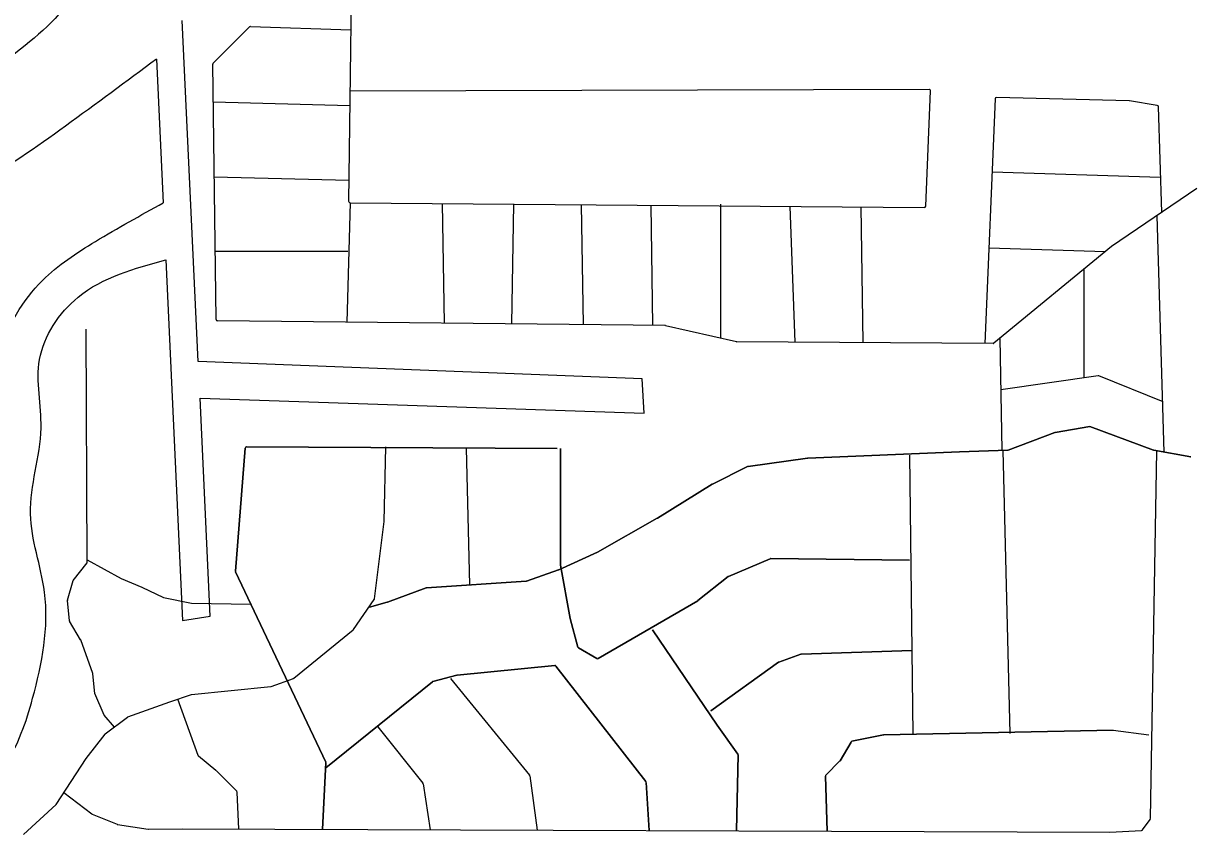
# Model space of a CAD drawing. Extents: x 408847 to 817539, y 923858 to 1151780.
# Drawn here: x 485546 to 488893, y 1067561 to 1069886 of the extents above; entities that cross this region are included whole.
import ezdxf

# ---------------------------------------------------------------- set-up
doc = ezdxf.new("R2010")
doc.units = 0
for name, color, linetype in [('Lakes and Ponds', 7, 'Continuous'), ('Level 12', 7, 'Continuous'), ('Local Roads Improved', 7, 'Continuous'), ('Local Roads Paved', 7, 'Continuous')]:
    doc.layers.add(name, color=color, linetype=linetype)

msp = doc.modelspace()

# ---------------------------------------------------------------- linework, layer by layer
at = {"layer": 'Lakes and Ponds'}
for p, q in [((486047.7, 1068916.4), (486001.6, 1069894.6)), ((485954.7, 1069207.8), (486002.4, 1068174.3)), ((487320, 1068866.8), (486047.7, 1068916.4)), ((487326.1, 1068768.7), (487320, 1068866.8)), ((486082.1, 1068186.5), (486052.6, 1068811.8)), ((486052.6, 1068811.8), (487326.1, 1068768.7)), ((486002.4, 1068174.3), (486082.1, 1068186.5))]:
    msp.add_line(p, q, dxfattribs=at)
for points in [[(486692.9, 1072648.5), (486675.8, 1072588.7), (486637.7, 1072472.5), (486535.6, 1072272.3), (486421.5, 1072094.1), (486299.4, 1071946), (486281.3, 1071745.7), (486371.4, 1071455.4), (486501.6, 1071131.1), (486525.6, 1070782.7), (486393.5, 1070586.5), (486199.2, 1070454.3), (486149.2, 1070572.4), (486255.3, 1070848.7), (486253.3, 1071037), (486115.2, 1070898.8), (486019.1, 1070726.6), (485924.9, 1070524.4), (485937, 1070376.2), (485748.8, 1070176), (485696.7, 1069993.8), (485524.5, 1069801.6), (485254.2, 1069615.4), (484877.8, 1069471.2), (484727.6, 1069407.1), (484429.3, 1069293), (484219.1, 1069350.9), (484262, 1069430.5), (484337.2, 1069619.4), (484353.2, 1069821.6), (484253.1, 1070085.9), (484139.4, 1070264), (483871.9, 1070159.4)], [(483896, 1068598.9), (484030.9, 1068562.2), (484255.1, 1068390), (484383.2, 1068293.9), (484571.5, 1068079.7), (484829.7, 1067873.5), (485040, 1067691.3), (485238.2, 1067589.1), (485490.5, 1067755.3), (485572.6, 1067951.6), (485606.6, 1068255.9), (485566.5, 1068480.1), (485596.6, 1068726.4), (485592.6, 1068922.6), (485702.7, 1069100.8), (485954.7, 1069207.8)]]:
    msp.add_spline(points, degree=3, dxfattribs=at)
at = {"layer": 'Level 12'}
msp.add_line((485928.2, 1069783.6), (485947.2, 1069371.6), dxfattribs=at)
msp.add_spline([(485928.2, 1069783.6), (485666.7, 1069591.4), (485406.4, 1069421.2), (485194.1, 1069321.1), (484849.8, 1069154.9), (484497.4, 1069020.7), (484159, 1068936.6), (484116.5, 1068917.3), (484093.5, 1068843.7), (484261.1, 1068646.3), (484615.5, 1068406), (484879.8, 1068219.8), (485038, 1068027.6), (485108, 1067881.5), (485312.3, 1067841.4), (485460.4, 1068023.6), (485444.4, 1068584.2), (485460.4, 1068754.4), (485480.5, 1068940.6), (485600.6, 1069148.9), (485752.8, 1069261), (485947.2, 1069371.6)], degree=3, dxfattribs=at)
at = {"layer": 'Local Roads Improved'}
for p, q in [((486090.5, 1069772), (486194.7, 1069876.3)), ((486197.6, 1069877.4), (486484.9, 1069867.7)), ((486098.5, 1069037.4), (486089.3, 1069769.2)), ((488911.1, 1069413.1), (488666.4, 1069246.8)), ((488666.4, 1069246.8), (488329.2, 1068969.5)), ((487386.7, 1069019.6), (486102.5, 1069033.5)), ((487590.6, 1068973.3), (487387.5, 1069019.5)), ((488326.6, 1068968.6), (487591.5, 1068973.2)), ((488504.6, 1068713.6), (488604.2, 1068730.8)), ((488604.2, 1068730.8), (488504.6, 1068713.6)), ((488604.2, 1068730.8), (488786.6, 1068662.6)), ((488786.6, 1068662.6), (488604.2, 1068730.8)), ((488370.4, 1068662.8), (488503.8, 1068713.4)), ((488503.8, 1068713.4), (488370.4, 1068662.8)), ((486154.3, 1068315.8), (486181.7, 1068668.1)), ((486185.7, 1068671.8), (487076.6, 1068667.2)), ((486580.6, 1068458.7), (486585.2, 1068671.8)), ((486580.6, 1068458.7), (486585.2, 1068671.8)), ((487085.8, 1068333.6), (487085.8, 1068667.2)), ((487085.8, 1068333.6), (487085.8, 1068667.2)), ((487795.2, 1068639.3), (488230.7, 1068657.9)), ((488230.7, 1068657.9), (487795.2, 1068639.3)), ((488230.7, 1068657.9), (488369.1, 1068662.5)), ((488369.1, 1068662.5), (488230.7, 1068657.9)), ((488777.7, 1067606.5), (488796.3, 1068660.9)), ((488777.7, 1067606.5), (488796.3, 1068660.9)), ((488787.3, 1068662.5), (488893.3, 1068644)), ((488893.3, 1068644), (488787.3, 1068662.5)), ((487624.2, 1068616.2), (487794.8, 1068639.3)), ((487794.8, 1068639.3), (487624.2, 1068616.2)), ((487521.7, 1068565.2), (487622.9, 1068615.8)), ((487622.9, 1068615.8), (487521.7, 1068565.2)), ((487364, 1068467.8), (487521.4, 1068565)), ((487521.4, 1068565), (487364, 1068467.8)), ((486552.9, 1068236.8), (486580.6, 1068458.3)), ((486552.9, 1068236.8), (486580.6, 1068458.3)), ((487192.6, 1068370.5), (487363.9, 1068467.7)), ((487363.9, 1068467.7), (487192.6, 1068370.5)), ((487081.4, 1068319.4), (487192.3, 1068370.3)), ((487192.3, 1068370.3), (487081.4, 1068319.4)), ((487687.6, 1068351.5), (487568.4, 1068301)), ((487687.6, 1068351.5), (487568.4, 1068301)), ((488087, 1068347.2), (487689.2, 1068351.8)), ((488087, 1068347.2), (487689.2, 1068351.8)), ((485729.1, 1068348.8), (485826.2, 1068294.5)), ((486989, 1068287.1), (487081, 1068319.3)), ((487081, 1068319.3), (486989, 1068287.1)), ((487113.6, 1068180.4), (487085.9, 1068332.9)), ((487113.6, 1068180.4), (487085.9, 1068332.9)), ((485826.4, 1068294.4), (485885.5, 1068270.2)), ((486413.3, 1067768.4), (486154.6, 1068313.8)), ((486701.7, 1068268.4), (486988, 1068286.9)), ((486988, 1068286.9), (486701.7, 1068268.4)), ((487567.5, 1068300.5), (487480.1, 1068231.4)), ((487567.5, 1068300.5), (487480.1, 1068231.4)), ((485885.7, 1068270.2), (485947.4, 1068240.6)), ((486590.1, 1068226.7), (486700.6, 1068268.1)), ((486700.6, 1068268.1), (486590.1, 1068226.7)), ((485947.9, 1068240.4), (486028.5, 1068224.3)), ((486028.5, 1068224.3), (486198.4, 1068221.5)), ((486492.9, 1068148.3), (486552.3, 1068235.1)), ((486492.9, 1068148.3), (486552.3, 1068235.1)), ((486538.9, 1068212.7), (486589.7, 1068226.6)), ((486589.7, 1068226.6), (486538.9, 1068212.7)), ((487479.6, 1068231.1), (487194.5, 1068065.5)), ((487479.6, 1068231.1), (487194.5, 1068065.5)), ((487136.4, 1068098.3), (487113.7, 1068180.1)), ((487136.4, 1068098.3), (487113.7, 1068180.1)), ((486321.6, 1068009.1), (486492.1, 1068147.4)), ((486321.6, 1068009.1), (486492.1, 1068147.4)), ((487535.4, 1067874.2), (487350, 1068147.8)), ((487350, 1068147.8), (487535.4, 1067874.2)), ((487190.4, 1068065.5), (487138.2, 1068095.9)), ((487190.4, 1068065.5), (487138.2, 1068095.9)), ((487777.1, 1068078.2), (488093.6, 1068088.1)), ((487516.9, 1067915.9), (487711.1, 1068054.7)), ((487712.1, 1068055.2), (487775.9, 1068078)), ((486720.5, 1067999.6), (486788.9, 1068017.8)), ((486720.5, 1067999.6), (486788.9, 1068017.8)), ((486789.5, 1068018), (487069.7, 1068045.5)), ((486789.5, 1068018), (487069.7, 1068045.5)), ((487073.3, 1068044), (487330.8, 1067712.8)), ((487073.3, 1068044), (487330.8, 1067712.8)), ((486028.5, 1067962.6), (486255.7, 1067985.4)), ((486028.5, 1067962.6), (486255.7, 1067985.4)), ((486256.6, 1067985.6), (486320.4, 1068008.4)), ((486256.6, 1067985.6), (486320.4, 1068008.4)), ((486412.9, 1067751.9), (486719, 1067998.9)), ((486412.9, 1067751.9), (486719, 1067998.9)), ((485966.5, 1067941), (486028.5, 1067962.6)), ((485966.5, 1067941), (486028.5, 1067962.6)), ((485845.4, 1067897.9), (485966.5, 1067941)), ((485845.4, 1067897.9), (485966.5, 1067941)), ((485780.6, 1067849.4), (485844.9, 1067897.6)), ((485780.6, 1067849.4), (485844.9, 1067897.6)), ((487594.9, 1067791.8), (487535.5, 1067874.1)), ((487535.5, 1067874.1), (487594.9, 1067791.8)), ((488013.2, 1067846.4), (488671.1, 1067860.3)), ((488013.2, 1067846.4), (488671.1, 1067860.3)), ((488671.1, 1067860.3), (488773, 1067846.4)), ((488671.1, 1067860.3), (488773, 1067846.4)), ((485726.5, 1067779.1), (485780.3, 1067849)), ((485726.5, 1067779.1), (485780.3, 1067849)), ((487888, 1067772.6), (487919.3, 1067826.2)), ((487888, 1067772.6), (487919.3, 1067826.2)), ((487921.9, 1067828.2), (488012.5, 1067846.3)), ((487921.9, 1067828.2), (488012.5, 1067846.3)), ((487591.1, 1067572.8), (487595.7, 1067789.4)), ((487595.7, 1067789.4), (487591.1, 1067572.8)), ((485640.3, 1067647.1), (485726.4, 1067779)), ((485640.3, 1067647.1), (485726.4, 1067779)), ((486403.7, 1067576), (486413.7, 1067766.5)), ((487847.2, 1067731.6), (487887.4, 1067771.8)), ((487847.2, 1067731.6), (487887.4, 1067771.8)), ((487851, 1067570.9), (487846.1, 1067728.7)), ((487851, 1067570.9), (487846.1, 1067728.7)), ((487331.6, 1067710.6), (487340.8, 1067572.8)), ((487331.6, 1067710.6), (487340.8, 1067572.8)), ((485661.8, 1067681.9), (485742.4, 1067620)), ((485661.8, 1067681.9), (485742.4, 1067620)), ((485546, 1067560.7), (485640, 1067646.7)), ((485546, 1067560.7), (485640, 1067646.7)), ((485742.9, 1067619.8), (485815.3, 1067590.3)), ((485742.9, 1067619.8), (485815.3, 1067590.3)), ((485815.7, 1067590.2), (485904.3, 1067576.7)), ((485815.7, 1067590.2), (485904.3, 1067576.7)), ((488755.6, 1067574.3), (488776.9, 1067604.2)), ((488755.6, 1067574.3), (488776.9, 1067604.2)), ((485904.6, 1067576.7), (486001.2, 1067577.4)), ((485904.6, 1067576.7), (486001.2, 1067577.4)), ((486001.2, 1067577.4), (488661.8, 1067568.1)), ((486001.2, 1067577.4), (488661.8, 1067568.1)), ((488661.8, 1067568.1), (488752.6, 1067572.7)), ((488661.8, 1067568.1), (488752.6, 1067572.7))]:
    msp.add_line(p, q, dxfattribs=at)
for centre, radius, start, end in [((486197.5, 1069873.4), 4, 88.0613, 135.0133), ((486093.3, 1069769.2), 4, 135.0134, 180.7203), ((486102.5, 1069037.5), 4, 180.7203, 269.3814), ((487386.7, 1069015.6), 4, 77.19, 89.3814), ((487591.5, 1068977.2), 4, 257.19, 269.6395), ((488326.6, 1068972.6), 4, 269.6395, 309.4305), ((488505.3, 1068709.7), 4, 99.806, 110.7811), ((488505.3, 1068709.7), 4, 99.806, 110.7811), ((486185.7, 1068667.8), 4, 89.703, 175.5465), ((488230.9, 1068653.9), 4, 91.91, 92.4378), ((488230.9, 1068653.9), 4, 91.91, 92.4378), ((488369, 1068666.5), 4, 271.91, 290.7811), ((488369, 1068666.5), 4, 271.91, 290.7811), ((488788, 1068666.4), 4, 249.5085, 260.1297), ((488788, 1068666.4), 4, 249.5085, 260.1297), ((487795.4, 1068635.3), 4, 92.4378, 97.6996), ((487795.4, 1068635.3), 4, 92.4378, 97.6996), ((488893.9, 1068648), 4, 260.1297, 268.8303), ((487624.7, 1068612.3), 4, 97.6996, 116.5757), ((487624.7, 1068612.3), 4, 97.6996, 116.5757), ((487523.5, 1068561.6), 4, 116.5757, 121.7134), ((487523.5, 1068561.6), 4, 116.5757, 121.7134), ((486576.6, 1068458.8), 4, 352.8783, 358.7552), ((486576.6, 1068458.8), 4, 352.8783, 358.7552), ((487361.9, 1068471.2), 4, 299.5893, 301.7134), ((487361.9, 1068471.2), 4, 299.5893, 301.7134), ((487190.6, 1068373.9), 4, 294.6337, 299.5893), ((487190.6, 1068373.9), 4, 294.6337, 299.5893), ((487689.2, 1068347.8), 4, 89.3335, 112.9417), ((487689.2, 1068347.8), 4, 89.3335, 112.9417), ((487079.7, 1068323.1), 4, 289.2984, 294.6337), ((487079.7, 1068323.1), 4, 289.2984, 294.6337), ((487089.8, 1068333.6), 4, 180, 190.3001), ((487089.8, 1068333.6), 4, 180, 190.3001), ((485827.1, 1068296.3), 2, 240.7904, 247.741), ((486158.2, 1068315.5), 4, 175.5465, 205.3776), ((486987.7, 1068290.9), 4, 273.6931, 289.2984), ((486987.7, 1068290.9), 4, 273.6931, 289.2984), ((487570, 1068297.3), 4, 112.9417, 128.3032), ((487570, 1068297.3), 4, 112.9417, 128.3032), ((485884.8, 1068268.3), 2, 64.4289, 67.741), ((486702, 1068264.4), 4, 93.6931, 110.5648), ((486702, 1068264.4), 4, 93.6931, 110.5648), ((485948.3, 1068242.4), 2, 244.4289, 258.6846), ((486549, 1068237.3), 4, 325.6321, 352.8783), ((486549, 1068237.3), 4, 325.6321, 352.8783), ((486588.6, 1068230.4), 4, 285.2619, 290.5648), ((486588.6, 1068230.4), 4, 285.2619, 290.5648), ((487477.6, 1068234.6), 4, 300.153, 308.3031), ((487477.6, 1068234.6), 4, 300.153, 308.3031), ((487117.6, 1068181.1), 4, 190.3001, 195.5172), ((487117.6, 1068181.1), 4, 190.3001, 195.5172), ((486489.6, 1068150.5), 4, 309.0486, 325.6321), ((486489.6, 1068150.5), 4, 309.0486, 325.6321), ((487140.2, 1068099.4), 4, 195.5172, 239.7319), ((487140.2, 1068099.4), 4, 195.5172, 239.7319), ((487192.5, 1068068.9), 4, 239.7319, 300.153), ((487192.5, 1068068.9), 4, 239.7319, 300.153), ((487713.5, 1068051.5), 4, 109.6623, 125.5503), ((487777.2, 1068074.2), 4, 91.7907, 109.6623), ((486789.9, 1068014), 4, 95.6202, 104.9381), ((486789.9, 1068014), 4, 95.6202, 104.9381), ((487070.1, 1068041.6), 4, 37.862, 95.6202), ((487070.1, 1068041.6), 4, 37.862, 95.6202), ((486255.3, 1067989.4), 4, 275.7464, 289.6623), ((486255.3, 1067989.4), 4, 275.7464, 289.6623), ((486319.1, 1068012.2), 4, 289.6623, 309.0486), ((486319.1, 1068012.2), 4, 289.6623, 309.0486), ((486721.5, 1067995.7), 4, 104.9381, 128.8975), ((486721.5, 1067995.7), 4, 104.9381, 128.8975), ((485967.2, 1067939.1), 2, 109.1879, 109.5821), ((485967.2, 1067939.1), 2, 109.1879, 109.5821), ((485846.1, 1067896), 2, 109.5821, 126.8836), ((485846.1, 1067896), 2, 109.5821, 126.8836), ((485781.8, 1067847.8), 2, 126.8836, 142.4452), ((485781.8, 1067847.8), 2, 126.8836, 142.4452), ((487538.7, 1067876.5), 4, 214.1235, 215.825), ((487538.7, 1067876.5), 4, 214.1235, 215.825), ((487922.7, 1067824.2), 4, 101.3151, 149.7552), ((487922.7, 1067824.2), 4, 101.3151, 149.7552), ((488013.3, 1067842.4), 4, 91.2109, 101.3151), ((488013.3, 1067842.4), 4, 91.2109, 101.3151), ((487591.7, 1067789.5), 4, 358.7817, 35.825), ((487591.7, 1067789.5), 4, 358.7817, 35.825), ((485728.1, 1067777.9), 2, 142.4452, 146.8661), ((485728.1, 1067777.9), 2, 142.4452, 146.8661), ((486409.7, 1067766.7), 4, 356.9886, 25.3776), ((487884.5, 1067774.6), 4, 315.0133, 329.7552), ((487884.5, 1067774.6), 4, 315.0133, 329.7552), ((487850.1, 1067728.8), 4, 135.0134, 181.7891), ((487850.1, 1067728.8), 4, 135.0134, 181.7891), ((487327.6, 1067710.4), 4, 3.8123, 37.862), ((487327.6, 1067710.4), 4, 3.8123, 37.862), ((485638.6, 1067648.2), 2, 312.4504, 326.8661), ((485638.6, 1067648.2), 2, 312.4504, 326.8661), ((485743.7, 1067621.6), 2, 232.51, 247.8237), ((485743.7, 1067621.6), 2, 232.51, 247.8237), ((485816, 1067592.1), 2, 247.8237, 261.3801), ((485816, 1067592.1), 2, 247.8237, 261.3801), ((488773.7, 1067606.5), 4, 324.4749, 358.9911), ((488773.7, 1067606.5), 4, 324.4749, 358.9911), ((485904.6, 1067578.7), 2, 261.3801, 270.4044), ((485904.6, 1067578.7), 2, 261.3801, 270.4044), ((488752.4, 1067576.6), 4, 272.8633, 324.4749), ((488752.4, 1067576.6), 4, 272.8633, 324.4749)]:
    msp.add_arc(centre, radius, start, end, dxfattribs=at)
at = {"layer": 'Local Roads Paved'}
for p, q in [((486487.9, 1070111.3), (486483.3, 1069738.4)), ((486483.3, 1069738.4), (486478.7, 1069376)), ((488143.1, 1069696.6), (486482.7, 1069692)), ((488133.5, 1069362), (488147.1, 1069692.5)), ((486482.2, 1069650.1), (486090.7, 1069660.1)), ((488332.5, 1069669.5), (488303.1, 1068968.7)), ((488717.1, 1069664.2), (488336.6, 1069673.4)), ((488797.6, 1069650.8), (488717.7, 1069664.1)), ((488810.2, 1069344.6), (488800.9, 1069647)), ((488323.8, 1069460.6), (488807.2, 1069445.1)), ((486093.4, 1069446.5), (486479.5, 1069436.4)), ((486482.7, 1069372), (486473.5, 1069029.5)), ((486482.7, 1069372), (488129.5, 1069358.1)), ((486747.2, 1069369.8), (486752.7, 1069026.4)), ((486951.7, 1069368.1), (486945.8, 1069024.4)), ((487146, 1069366.4), (487151, 1069022.1)), ((487345.4, 1069364.7), (487350.2, 1069020)), ((487544.7, 1069367.4), (487544.7, 1068983.8)), ((487743.9, 1069361.4), (487758.1, 1068972.2)), ((487947.8, 1069359.7), (487952.8, 1068970.9)), ((488795.9, 1069334.8), (488816.8, 1068657.3)), ((486096, 1069232.9), (486476.7, 1069232.9)), ((488314.6, 1069242.8), (488648.6, 1069232.1)), ((488587.6, 1068869.9), (488587.6, 1069182)), ((485729.2, 1068341), (485726.5, 1069009.5)), ((488346.4, 1068983.6), (488351.6, 1068661.9)), ((488628.3, 1068875.7), (488348.8, 1068835.7)), ((488814.8, 1068801.6), (488630.3, 1068875.4)), ((486181.7, 1068668.1), (486154.3, 1068315.8)), ((487076.6, 1068667.2), (486185.7, 1068671.8)), ((486580.6, 1068458.7), (486585.2, 1068671.8)), ((486580.6, 1068458.7), (486585.2, 1068671.8)), ((486826.4, 1068276.4), (486816.9, 1068668.5)), ((487085.8, 1068667.2), (487085.8, 1068333.6)), ((488354.4, 1068662), (488374.4, 1067851)), ((488087, 1068648.6), (488096.4, 1067848.1)), ((486552.9, 1068236.8), (486580.6, 1068458.3)), ((486552.9, 1068236.8), (486580.6, 1068458.3)), ((487568.4, 1068301), (487687.6, 1068351.5)), ((487689.2, 1068351.8), (488087, 1068347.2)), ((485689, 1068289.4), (485728.7, 1068339.8)), ((487085.9, 1068332.9), (487113.6, 1068180.4)), ((485672.6, 1068232.8), (485688.6, 1068288.7)), ((486154.6, 1068313.8), (486413.3, 1067768.4)), ((487480.1, 1068231.4), (487567.5, 1068300.5)), ((485677.9, 1068173.5), (485672.6, 1068232)), ((486492.9, 1068148.3), (486552.3, 1068235.1)), ((486492.9, 1068148.3), (486552.3, 1068235.1)), ((487194.5, 1068065.5), (487479.6, 1068231.1)), ((485710.2, 1068119.2), (485678.2, 1068172.6)), ((487113.7, 1068180.1), (487136.4, 1068098.3)), ((485745.3, 1068022.2), (485710.4, 1068118.9)), ((486321.6, 1068009.1), (486492.1, 1068147.4)), ((486321.6, 1068009.1), (486492.1, 1068147.4)), ((487535.4, 1067874.2), (487350, 1068147.8)), ((487138.2, 1068095.9), (487190.4, 1068065.5)), ((488093.6, 1068088.1), (487777.1, 1068078.2)), ((487711.1, 1068054.7), (487516.9, 1067915.9)), ((487775.9, 1068078), (487712.1, 1068055.2)), ((485750.7, 1067965.6), (485745.4, 1068021.7)), ((486788.9, 1068017.8), (486720.5, 1067999.6)), ((487069.7, 1068045.5), (486789.5, 1068018)), ((487330.8, 1067712.8), (487073.3, 1068044)), ((486028.5, 1067962.6), (486255.7, 1067985.4)), ((486028.5, 1067962.6), (486255.7, 1067985.4)), ((486256.6, 1067985.6), (486320.4, 1068008.4)), ((486256.6, 1067985.6), (486320.4, 1068008.4)), ((486719, 1067998.9), (486412.9, 1067751.9)), ((486770.7, 1068008.7), (486997.1, 1067731.3)), ((485777.6, 1067903.5), (485750.9, 1067965)), ((485966.5, 1067941), (486028.5, 1067962.6)), ((485966.5, 1067941), (486028.5, 1067962.6)), ((485845.4, 1067897.9), (485966.5, 1067941)), ((485845.4, 1067897.9), (485966.5, 1067941)), ((486047.2, 1067787.1), (485988.5, 1067948.6)), ((485806.9, 1067869.1), (485777.9, 1067903)), ((485780.6, 1067849.4), (485844.9, 1067897.6)), ((485780.6, 1067849.4), (485844.9, 1067897.6)), ((486562.1, 1067869.5), (486691.2, 1067708.1)), ((487594.9, 1067791.8), (487535.5, 1067874.1)), ((488671.1, 1067860.3), (488013.2, 1067846.4)), ((485726.5, 1067779.1), (485780.3, 1067849)), ((485726.5, 1067779.1), (485780.3, 1067849)), ((487919.3, 1067826.2), (487888, 1067772.6)), ((488012.5, 1067846.3), (487921.9, 1067828.2)), ((486098.4, 1067744.5), (486048.4, 1067785.4)), ((487591.1, 1067572.8), (487595.7, 1067789.4)), ((485640.3, 1067647.1), (485726.4, 1067779)), ((485640.3, 1067647.1), (485726.4, 1067779)), ((486413.7, 1067766.5), (486403.7, 1067576)), ((487887.4, 1067771.8), (487847.2, 1067731.6)), ((486157.7, 1067685.1), (486098.7, 1067744.2)), ((486997.9, 1067729.3), (487019.4, 1067573.8)), ((487846.1, 1067728.7), (487851, 1067570.9)), ((486163.9, 1067576.8), (486158.9, 1067682.5)), ((486692, 1067706.2), (486713, 1067574.9)), ((487340.8, 1067572.8), (487331.6, 1067710.6)), ((485661.8, 1067681.9), (485742.4, 1067620)), ((485546, 1067560.7), (485640, 1067646.7)), ((485546, 1067560.7), (485640, 1067646.7)), ((485742.9, 1067619.8), (485815.3, 1067590.3)), ((485815.7, 1067590.2), (485904.3, 1067576.7)), ((485904.6, 1067576.7), (486001.2, 1067577.4))]:
    msp.add_line(p, q, dxfattribs=at)
for centre, radius, start, end in [((488143.1, 1069692.6), 4, 357.6478, 90.161), ((488336.5, 1069669.4), 4, 88.619, 177.5985), ((488717, 1069660.2), 4, 80.5333, 88.619), ((488797, 1069646.9), 4, 1.7616, 80.5333), ((486482.7, 1069376), 4, 179.2751, 269.5183), ((488129.5, 1069362.1), 4, 269.5183, 357.6478), ((488628.9, 1068871.7), 4, 68.1894, 98.1338), ((486185.7, 1068667.8), 4, 89.703, 175.5465), ((486576.6, 1068458.8), 4, 352.8783, 358.7552), ((486576.6, 1068458.8), 4, 352.8783, 358.7552), ((487689.2, 1068347.8), 4, 89.3335, 112.9417), ((485727.2, 1068341), 2, 321.7237, 0.2309), ((487089.8, 1068333.6), 4, 180, 190.3001), ((485690.5, 1068288.1), 2, 141.7237, 164.0621), ((486158.2, 1068315.5), 4, 175.5465, 205.3776), ((487570, 1068297.3), 4, 112.9417, 128.3031), ((485674.6, 1068232.2), 2, 164.0621, 185.1919), ((486549, 1068237.3), 4, 325.6321, 352.8783), ((486549, 1068237.3), 4, 325.6321, 352.8783), ((487477.6, 1068234.6), 4, 300.153, 308.3031), ((485679.9, 1068173.7), 2, 185.1919, 210.9512), ((487117.6, 1068181.1), 4, 190.3001, 195.5172), ((485708.5, 1068118.2), 2, 19.8461, 30.9512), ((486489.6, 1068150.5), 4, 309.0486, 325.6321), ((486489.6, 1068150.5), 4, 309.0486, 325.6321), ((487140.2, 1068099.4), 4, 195.5172, 239.7319), ((487192.5, 1068068.9), 4, 239.7319, 300.153), ((487713.5, 1068051.5), 4, 109.6623, 125.5503), ((487777.2, 1068074.2), 4, 91.7907, 109.6623), ((485743.4, 1068021.5), 2, 5.4376, 19.8461), ((486789.9, 1068014), 4, 95.6202, 104.9381), ((487070.1, 1068041.6), 4, 37.862, 95.6202), ((486255.3, 1067989.4), 4, 275.7464, 289.6623), ((486255.3, 1067989.4), 4, 275.7464, 289.6623), ((486319.1, 1068012.2), 4, 289.6623, 309.0486), ((486319.1, 1068012.2), 4, 289.6623, 309.0486), ((486721.5, 1067995.7), 4, 104.9381, 128.8975), ((485752.7, 1067965.8), 2, 185.4376, 203.4881), ((485967.2, 1067939.1), 2, 109.1879, 109.5821), ((485967.2, 1067939.1), 2, 109.1879, 109.5821), ((485779.4, 1067904.3), 2, 203.4881, 220.5872), ((485846.1, 1067896), 2, 109.5821, 126.8836), ((485846.1, 1067896), 2, 109.5821, 126.8836), ((485781.8, 1067847.8), 2, 126.8836, 142.4452), ((485781.8, 1067847.8), 2, 126.8836, 142.4452), ((487538.7, 1067876.5), 4, 214.1235, 215.825), ((487922.7, 1067824.2), 4, 101.3151, 149.7552), ((488013.3, 1067842.4), 4, 91.2109, 101.3151), ((486051, 1067788.5), 4, 199.9745, 230.6975), ((487591.7, 1067789.5), 4, 358.7817, 35.825), ((485728.1, 1067777.9), 2, 142.4452, 146.8661), ((485728.1, 1067777.9), 2, 142.4452, 146.8661), ((486409.7, 1067766.7), 4, 356.9886, 25.3776), ((487884.5, 1067774.6), 4, 315.0133, 329.7552), ((486095.9, 1067741.4), 4, 44.9867, 50.6975), ((486994, 1067728.8), 4, 7.8497, 39.2243), ((487850.1, 1067728.8), 4, 135.0133, 181.7891), ((486154.9, 1067682.3), 4, 2.725, 44.9867), ((486688.1, 1067705.6), 4, 9.0861, 38.6468), ((487327.6, 1067710.4), 4, 3.8123, 37.862), ((485638.6, 1067648.2), 2, 312.4504, 326.8661), ((485638.6, 1067648.2), 2, 312.4504, 326.8661), ((485743.7, 1067621.6), 2, 232.51, 247.8237), ((485816, 1067592.1), 2, 247.8237, 261.3801), ((485904.6, 1067578.7), 2, 261.3801, 270.4044)]:
    msp.add_arc(centre, radius, start, end, dxfattribs=at)

doc.saveas('drawing.dxf')
